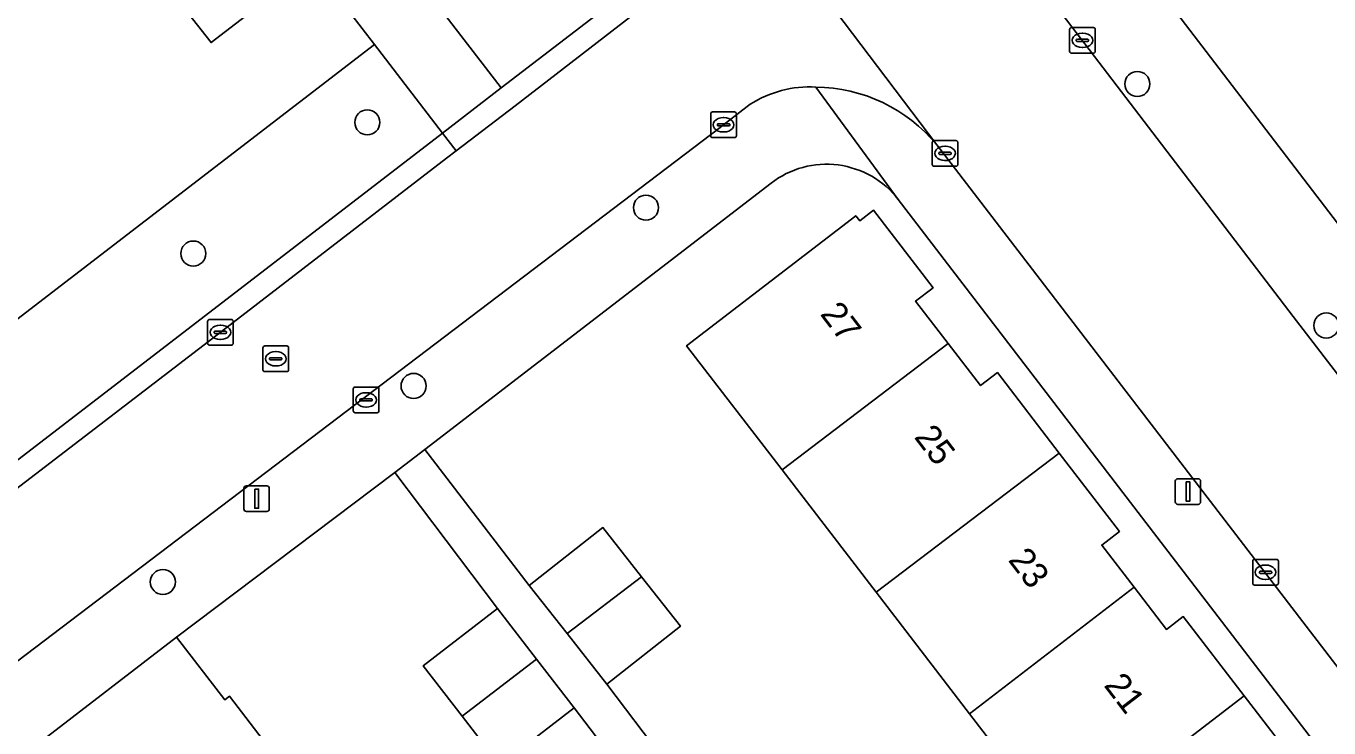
# Model space of a CAD drawing. Extents: x 159352 to 160617, y 385888 to 387323.
# Drawn here: x 160054.1 to 160104.9, y 386916.6 to 386944 of the extents above; entities that cross this region are included whole.
import ezdxf

# ---------------------------------------------------------------- set-up
doc = ezdxf.new("R2010")
doc.units = 0
for name, color, linetype in [('IMGEO_Boom', 7, 'Continuous'), ('IMGEO_Erf', 7, 'Continuous'), ('IMGEO_Groenvoorziening', 7, 'Continuous'), ('IMGEO_Kolk', 7, 'Continuous'), ('IMGEO_Lichtmast', 7, 'Continuous'), ('IMGEO_Muur', 7, 'Continuous'), ('IMGEO_Pand', 7, 'Continuous'), ('IMGEO_Pand_nummerreeks', 7, 'Continuous'), ('IMGEO_Rijbaan_lokaal_open', 7, 'Continuous'), ('IMGEO_Rioolput', 7, 'Continuous'), ('IMGEO_Voetpad_open', 7, 'Continuous')]:
    doc.layers.add(name, color=color, linetype=linetype)

msp = doc.modelspace()

# ---------------------------------------------------------------- linework, layer by layer
at = {"layer": 'IMGEO_Boom'}
for centre in [(160097.419, 386941.718), (160067.392, 386940.222), (160078.258, 386936.896), (160060.606, 386935.107), (160104.786, 386932.302), (160069.197, 386929.945), (160059.42, 386922.301)]:
    msp.add_circle(centre, 0.489, dxfattribs=at)
at = {"layer": 'IMGEO_Erf'}
for points in [[(160080.165, 386969.059), (160117.917, 386919.693)], [(160083.14, 386937.852), (160069.63, 386927.473), (160073.707, 386922.167), (160076.576, 386924.423), (160078.089, 386922.498), (160079.598, 386920.578), (160076.729, 386918.322), (160081.016, 386912.655)], [(160140.017, 386869.496), (160088.097, 386937.208)], [(160094.512, 386912.424), (160090.876, 386917.156), (160087.228, 386921.903), (160083.567, 386926.668), (160079.843, 386931.514), (160086.44, 386936.583), (160086.591, 386936.386), (160087.128, 386936.799), (160089.451, 386933.776), (160088.772, 386933.254), (160090.045, 386931.599), (160091.305, 386929.959), (160091.961, 386930.463), (160094.371, 386927.327), (160096.719, 386924.271), (160096.027, 386923.74), (160097.291, 386922.095), (160098.554, 386920.451), (160099.21, 386920.955), (160101.588, 386917.86), (160103.965, 386914.767)], [(160079.788, 386911.712), (160075.456, 386917.389), (160072.564, 386915.16), (160071.09, 386917.073), (160069.576, 386919.038), (160072.468, 386921.267), (160068.46, 386926.574), (160068.409, 386926.535), (160059.952, 386920.149), (160061.838, 386917.701), (160062.024, 386917.843), (160065.748, 386912.981)]]:
    msp.add_lwpolyline(points, dxfattribs=at)
msp.add_arc((160085.298, 386935.063), 3.527, 37.4663, 127.7292, dxfattribs=at)
at = {"layer": 'IMGEO_Groenvoorziening'}
msp.add_lwpolyline([(160062.033, 386963.333), (160058.141, 386960.346), (160061.028, 386956.601), (160072.616, 386941.565), (160077.555, 386945.369)], dxfattribs=at)
for points in [[(160055.472, 386958.298), (160029.003, 386937.988), (160031.897, 386934.232), (160044.693, 386944.014), (160054.698, 386951.721), (160061.302, 386943.332), (160065.263, 386946.388), (160055.865, 386958.599)], [(160065.263, 386946.388), (160061.302, 386943.332), (160054.698, 386951.721), (160044.693, 386944.014), (160049.387, 386937.874), (160035.375, 386927.162), (160030.681, 386933.302), (160029.915, 386932.716), (160029.333, 386933.471), (160027.98, 386932.456), (160036.753, 386919.27), (160038.914, 386921.051), (160040.835, 386922.635), (160067.668, 386943.263)], [(160067.668, 386943.263), (160040.835, 386922.635), (160043.498, 386919.179), (160070.33, 386939.804)]]:
    msp.add_lwpolyline(points, close=True, dxfattribs=at)
at = {"layer": 'IMGEO_Kolk'}
for p, q in [((160094.851, 386943.919), (160095.703, 386943.919)), ((160094.776, 386942.993), (160094.776, 386943.845)), ((160095.035, 386943.413), (160095.035, 386943.425)), ((160095.078, 386943.462), (160095.476, 386943.462)), ((160095.264, 386943.699), (160095.289, 386943.699)), ((160095.519, 386943.425), (160095.519, 386943.413)), ((160095.777, 386943.845), (160095.777, 386942.993)), ((160095.703, 386942.919), (160094.851, 386942.919)), ((160095.473, 386943.376), (160095.075, 386943.376)), ((160095.287, 386943.139), (160095.262, 386943.139)), ((160080.783, 386939.7), (160080.783, 386940.552)), ((160080.858, 386940.626), (160081.71, 386940.626)), ((160081.271, 386940.406), (160081.296, 386940.406)), ((160081.784, 386940.552), (160081.784, 386939.7)), ((160081.042, 386940.12), (160081.042, 386940.132)), ((160081.48, 386940.083), (160081.082, 386940.083)), ((160081.085, 386940.169), (160081.483, 386940.169)), ((160081.526, 386940.132), (160081.526, 386940.12)), ((160081.71, 386939.626), (160080.858, 386939.626)), ((160081.294, 386939.846), (160081.269, 386939.846)), ((160089.419, 386938.585), (160089.419, 386939.437)), ((160089.494, 386939.511), (160090.346, 386939.511)), ((160090.42, 386939.437), (160090.42, 386938.585)), ((160089.678, 386939.005), (160089.678, 386939.017)), ((160090.116, 386938.968), (160089.718, 386938.968)), ((160089.721, 386939.054), (160090.119, 386939.054)), ((160089.907, 386939.291), (160089.932, 386939.291)), ((160090.162, 386939.017), (160090.162, 386939.005)), ((160090.346, 386938.511), (160089.494, 386938.511)), ((160089.93, 386938.731), (160089.905, 386938.731)), ((160061.162, 386931.609), (160061.162, 386932.461)), ((160061.237, 386932.535), (160062.089, 386932.535)), ((160061.65, 386932.315), (160061.675, 386932.315)), ((160062.163, 386932.461), (160062.163, 386931.609)), ((160061.421, 386932.029), (160061.421, 386932.041)), ((160061.859, 386931.992), (160061.461, 386931.992)), ((160061.464, 386932.078), (160061.862, 386932.078)), ((160061.673, 386931.755), (160061.648, 386931.755)), ((160061.905, 386932.041), (160061.905, 386932.029)), ((160062.089, 386931.535), (160061.237, 386931.535)), ((160066.844, 386928.975), (160066.844, 386929.827)), ((160066.919, 386929.901), (160067.771, 386929.901)), ((160067.845, 386929.827), (160067.845, 386928.975)), ((160067.103, 386929.395), (160067.103, 386929.407)), ((160067.541, 386929.358), (160067.143, 386929.358)), ((160067.146, 386929.444), (160067.544, 386929.444)), ((160067.332, 386929.681), (160067.357, 386929.681)), ((160067.587, 386929.407), (160067.587, 386929.395)), ((160067.771, 386928.901), (160066.919, 386928.901)), ((160067.355, 386929.121), (160067.33, 386929.121)), ((160101.916, 386922.255), (160101.916, 386923.107)), ((160101.991, 386923.181), (160102.843, 386923.181)), ((160102.917, 386923.107), (160102.917, 386922.255)), ((160102.175, 386922.675), (160102.175, 386922.687)), ((160102.613, 386922.638), (160102.215, 386922.638)), ((160102.218, 386922.724), (160102.616, 386922.724)), ((160102.404, 386922.961), (160102.429, 386922.961)), ((160102.659, 386922.687), (160102.659, 386922.675)), ((160102.843, 386922.181), (160101.991, 386922.181)), ((160102.427, 386922.401), (160102.402, 386922.401))]:
    msp.add_line(p, q, dxfattribs=at)
for points in [[(160094.851, 386943.919), (160095.703, 386943.919)], [(160094.776, 386942.993), (160094.776, 386943.845)], [(160095.777, 386943.845), (160095.777, 386942.993)], [(160095.703, 386942.919), (160094.851, 386942.919)], [(160080.783, 386939.7), (160080.783, 386940.552)], [(160080.858, 386940.626), (160081.71, 386940.626)], [(160081.784, 386940.552), (160081.784, 386939.7)], [(160081.71, 386939.626), (160080.858, 386939.626)], [(160089.419, 386938.585), (160089.419, 386939.437)], [(160089.494, 386939.511), (160090.346, 386939.511)], [(160090.42, 386939.437), (160090.42, 386938.585)], [(160090.346, 386938.511), (160089.494, 386938.511)], [(160061.162, 386931.609), (160061.162, 386932.461)], [(160061.237, 386932.535), (160062.089, 386932.535)], [(160062.163, 386932.461), (160062.163, 386931.609)], [(160062.089, 386931.535), (160061.237, 386931.535)], [(160066.844, 386928.975), (160066.844, 386929.827)], [(160066.919, 386929.901), (160067.771, 386929.901)], [(160067.845, 386929.827), (160067.845, 386928.975)], [(160067.771, 386928.901), (160066.919, 386928.901)], [(160101.916, 386922.255), (160101.916, 386923.107)], [(160101.991, 386923.181), (160102.843, 386923.181)], [(160102.917, 386923.107), (160102.917, 386922.255)], [(160102.843, 386922.181), (160101.991, 386922.181)]]:
    msp.add_lwpolyline(points, dxfattribs=at)
for centre, radius, start, end in [((160094.853, 386943.843), 0.0765, 91.552, 178.448), ((160094.853, 386943.843), 0.0765, 91.552, 178.448), ((160095.701, 386943.843), 0.0765, 1.552, 88.448), ((160095.701, 386943.843), 0.0765, 1.552, 88.448), ((160095.075, 386943.422), 0.0403, 85.8775, 175.7526), ((160095.072, 386943.412), 0.0366, 178.938, 274.7102), ((160095.476, 386943.419), 0.043, 264.8664, 352.4533), ((160095.48, 386943.424), 0.0386, 1.7309, 96.639), ((160094.853, 386942.995), 0.0765, 181.552, 268.448), ((160094.853, 386942.995), 0.0765, 181.552, 268.448), ((160095.701, 386942.995), 0.0765, 271.552, 358.448), ((160095.701, 386942.995), 0.0765, 271.552, 358.448), ((160080.86, 386940.55), 0.0765, 91.552, 178.448), ((160080.86, 386940.55), 0.0765, 91.552, 178.448), ((160081.708, 386940.55), 0.0765, 1.552, 88.448), ((160081.708, 386940.55), 0.0765, 1.552, 88.448), ((160081.082, 386940.129), 0.0403, 85.8775, 175.7526), ((160081.079, 386940.119), 0.0366, 178.938, 274.7102), ((160081.483, 386940.126), 0.043, 264.8664, 352.4533), ((160081.487, 386940.131), 0.0386, 1.7309, 96.639), ((160080.86, 386939.702), 0.0765, 181.552, 268.448), ((160080.86, 386939.702), 0.0765, 181.552, 268.448), ((160081.708, 386939.702), 0.0765, 271.552, 358.448), ((160081.708, 386939.702), 0.0765, 271.552, 358.448), ((160089.496, 386939.435), 0.0765, 91.552, 178.448), ((160089.496, 386939.435), 0.0765, 91.552, 178.448), ((160090.344, 386939.435), 0.0765, 1.552, 88.448), ((160090.344, 386939.435), 0.0765, 1.552, 88.448), ((160089.718, 386939.014), 0.0403, 85.8775, 175.7526), ((160089.715, 386939.004), 0.0366, 178.938, 274.7102), ((160090.119, 386939.011), 0.043, 264.8664, 352.4533), ((160090.123, 386939.016), 0.0386, 1.7309, 96.639), ((160089.496, 386938.587), 0.0765, 181.552, 268.448), ((160089.496, 386938.587), 0.0765, 181.552, 268.448), ((160090.344, 386938.587), 0.0765, 271.552, 358.448), ((160090.344, 386938.587), 0.0765, 271.552, 358.448), ((160061.239, 386932.459), 0.0765, 91.552, 178.448), ((160061.239, 386932.459), 0.0765, 91.552, 178.448), ((160062.087, 386932.459), 0.0765, 1.552, 88.448), ((160062.087, 386932.459), 0.0765, 1.552, 88.448), ((160061.461, 386932.038), 0.0403, 85.8775, 175.7526), ((160061.458, 386932.028), 0.0366, 178.938, 274.7102), ((160061.862, 386932.035), 0.043, 264.8664, 352.4533), ((160061.866, 386932.04), 0.0386, 1.7309, 96.639), ((160061.239, 386931.611), 0.0765, 181.552, 268.448), ((160061.239, 386931.611), 0.0765, 181.552, 268.448), ((160062.087, 386931.611), 0.0765, 271.552, 358.448), ((160062.087, 386931.611), 0.0765, 271.552, 358.448), ((160066.921, 386929.825), 0.0765, 91.552, 178.448), ((160066.921, 386929.825), 0.0765, 91.552, 178.448), ((160067.769, 386929.825), 0.0765, 1.552, 88.448), ((160067.769, 386929.825), 0.0765, 1.552, 88.448), ((160067.143, 386929.404), 0.0403, 85.8775, 175.7526), ((160067.14, 386929.394), 0.0366, 178.938, 274.7102), ((160067.544, 386929.401), 0.043, 264.8664, 352.4533), ((160067.548, 386929.406), 0.0386, 1.7309, 96.639), ((160066.921, 386928.977), 0.0765, 181.552, 268.448), ((160066.921, 386928.977), 0.0765, 181.552, 268.448), ((160067.769, 386928.977), 0.0765, 271.552, 358.448), ((160067.769, 386928.977), 0.0765, 271.552, 358.448), ((160101.993, 386923.105), 0.0765, 91.552, 178.448), ((160101.993, 386923.105), 0.0765, 91.552, 178.448), ((160102.841, 386923.105), 0.0765, 1.552, 88.448), ((160102.841, 386923.105), 0.0765, 1.552, 88.448), ((160102.215, 386922.684), 0.0403, 85.8775, 175.7526), ((160102.212, 386922.674), 0.0366, 178.938, 274.7102), ((160102.616, 386922.681), 0.043, 264.8664, 352.4533), ((160102.62, 386922.686), 0.0386, 1.7309, 96.639), ((160101.993, 386922.257), 0.0765, 181.552, 268.448), ((160101.993, 386922.257), 0.0765, 181.552, 268.448), ((160102.841, 386922.257), 0.0765, 271.552, 358.448), ((160102.841, 386922.257), 0.0765, 271.552, 358.448)]:
    msp.add_arc(centre, radius, start, end, dxfattribs=at)
for centre, major_axis, ratio, start_param, end_param in [((160095.263, 386943.419), (-0.387, 0.002), 0.722429, 4.712389, 7.853982), ((160095.288, 386943.419), (-0.39, 0.002), 0.717154, 1.570796, 4.712389), ((160081.27, 386940.126), (-0.387, 0.002), 0.722429, 4.712389, 7.853982), ((160081.295, 386940.126), (-0.39, 0.002), 0.717154, 1.570796, 4.712389), ((160089.906, 386939.011), (-0.387, 0.002), 0.722429, 4.712389, 7.853982), ((160089.931, 386939.011), (-0.39, 0.002), 0.717154, 1.570796, 4.712389), ((160061.649, 386932.035), (-0.387, 0.002), 0.722429, 4.712389, 7.853982), ((160061.674, 386932.035), (-0.39, 0.002), 0.717154, 1.570796, 4.712389), ((160067.331, 386929.401), (-0.387, 0.002), 0.722429, 4.712389, 7.853982), ((160067.356, 386929.401), (-0.39, 0.002), 0.717154, 1.570796, 4.712389), ((160102.403, 386922.681), (-0.387, 0.002), 0.722429, 4.712389, 7.853982), ((160102.428, 386922.681), (-0.39, 0.002), 0.717154, 1.570796, 4.712389)]:
    msp.add_ellipse(centre, major_axis=major_axis, ratio=ratio, start_param=start_param, end_param=end_param, dxfattribs=at)
at = {"layer": 'IMGEO_Lichtmast'}
for p, q in [((160098.897, 386925.428), (160098.897, 386926.228)), ((160098.897, 386926.228), (160098.897, 386925.428)), ((160098.997, 386926.328), (160099.787, 386926.328)), ((160099.787, 386926.328), (160098.997, 386926.328)), ((160099.887, 386926.228), (160099.887, 386925.428)), ((160099.887, 386925.428), (160099.887, 386926.228)), ((160062.58, 386925.149), (160062.58, 386925.949)), ((160062.58, 386925.949), (160062.58, 386925.149)), ((160062.68, 386926.049), (160063.47, 386926.049)), ((160063.47, 386926.049), (160062.68, 386926.049)), ((160063.57, 386925.949), (160063.57, 386925.149)), ((160063.57, 386925.149), (160063.57, 386925.949)), ((160099.787, 386925.328), (160098.997, 386925.328)), ((160098.997, 386925.328), (160099.787, 386925.328)), ((160063.47, 386925.049), (160062.68, 386925.049)), ((160062.68, 386925.049), (160063.47, 386925.049))]:
    msp.add_line(p, q, dxfattribs=at)
for points in [[(160099.317, 386926.203), (160099.467, 386926.203), (160099.467, 386925.453), (160099.317, 386925.453), (160099.317, 386926.203)], [(160063, 386925.924), (160063.15, 386925.924), (160063.15, 386925.174), (160063, 386925.174), (160063, 386925.924)]]:
    msp.add_lwpolyline(points, dxfattribs=at)
for centre, start, end in [((160098.997, 386926.228), 90, 180), ((160098.997, 386926.228), 90, 180), ((160099.787, 386926.228), 0, 90), ((160099.787, 386926.228), 360, 90), ((160062.68, 386925.949), 90, 180), ((160062.68, 386925.949), 90, 180), ((160063.47, 386925.949), 0, 90), ((160063.47, 386925.949), 360, 90), ((160062.68, 386925.149), 180, 270), ((160062.68, 386925.149), 180, 270), ((160063.47, 386925.149), 270, 0), ((160063.47, 386925.149), 270, 0), ((160098.997, 386925.428), 180, 270), ((160098.997, 386925.428), 180, 270), ((160099.787, 386925.428), 270, 0), ((160099.787, 386925.428), 270, 0)]:
    msp.add_arc(centre, 0.1, start, end, dxfattribs=at)
at = {"layer": 'IMGEO_Muur'}
msp.add_lwpolyline([(160068.409, 386926.535), (160059.952, 386920.149)], dxfattribs=at)
at = {"layer": 'IMGEO_Pand'}
for points in [[(160090.045, 386931.599), (160088.772, 386933.254), (160089.451, 386933.776), (160087.128, 386936.799), (160086.591, 386936.386), (160086.44, 386936.583), (160079.843, 386931.514), (160083.567, 386926.668)], [(160094.371, 386927.327), (160091.961, 386930.463), (160091.305, 386929.959), (160090.045, 386931.599), (160083.567, 386926.668), (160087.228, 386921.903)], [(160097.291, 386922.095), (160096.027, 386923.74), (160096.719, 386924.271), (160094.371, 386927.327), (160087.228, 386921.903), (160090.876, 386917.156)], [(160078.089, 386922.498), (160076.576, 386924.423), (160073.707, 386922.167), (160075.184, 386920.287)], [(160075.184, 386920.287), (160076.729, 386918.322), (160079.598, 386920.578), (160078.089, 386922.498)], [(160090.876, 386917.156), (160094.512, 386912.424), (160101.588, 386917.86), (160099.21, 386920.955), (160098.554, 386920.451), (160097.291, 386922.095)], [(160073.988, 386919.294), (160072.468, 386921.267), (160069.576, 386919.038), (160071.09, 386917.073)], [(160054.589, 386916.017), (160056.461, 386913.588), (160055.415, 386912.788), (160055.592, 386912.556), (160055.069, 386912.155), (160057.389, 386909.122), (160058.049, 386909.628), (160059.276, 386908.023), (160065.748, 386912.981), (160062.024, 386917.843), (160061.838, 386917.701), (160059.952, 386920.149)], [(160071.09, 386917.073), (160072.564, 386915.16), (160075.456, 386917.389), (160073.988, 386919.294)], [(160104.601, 386912.619), (160103.327, 386914.276), (160103.965, 386914.767), (160101.588, 386917.86), (160094.512, 386912.424), (160096.745, 386909.519), (160094.54, 386907.824), (160095.959, 386905.977), (160098.164, 386907.672)]]:
    msp.add_lwpolyline(points, close=True, dxfattribs=at)
at = {"layer": 'IMGEO_Rijbaan_lokaal_open'}
for points in [[(160103.5, 386932.656), (160077.732, 386966.38)], [(160071.825, 386962.629), (160079.074, 386953.236), (160079.09, 386953.237), (160089.596, 386939.351), (160113.389, 386908.345), (160142.196, 386870.763)], [(160089.596, 386939.351), (160079.09, 386953.237), (160079.074, 386953.236)], [(160077.951, 386944.565), (160073.151, 386940.872), (160070.863, 386939.112), (160070.485, 386938.821), (160061.196, 386931.674), (160044.011, 386918.514), (160042.031, 386916.998), (160034.155, 386910.967), (160024.372, 386903.475), (160000, 386884.773), (159989.672, 386876.849), (159989.6, 386876.793), (159983.134, 386871.916)], [(160049.249, 386915.743), (160050.15, 386916.494), (160051.65, 386917.623), (160081.147, 386940.022), (160081.284, 386940.126), (160082.322, 386940.926)], [(160147.579, 386875.14), (160123.213, 386907.016), (160103.5, 386932.656)]]:
    msp.add_lwpolyline(points, dxfattribs=at)
for centre, radius, start, end in [((160084.638, 386937.31), 4.294, 86.7508, 122.6349), ((160084.83, 386935.418), 6.179, 39.5291, 89.5291)]:
    msp.add_arc(centre, radius, start, end, dxfattribs=at)
at = {"layer": 'IMGEO_Rioolput'}
for p, q in [((160063.321, 386930.577), (160063.321, 386931.429)), ((160063.396, 386931.503), (160064.248, 386931.503)), ((160063.809, 386931.283), (160063.834, 386931.283)), ((160064.322, 386931.429), (160064.322, 386930.577)), ((160063.58, 386930.997), (160063.58, 386931.009)), ((160064.018, 386930.96), (160063.62, 386930.96)), ((160063.623, 386931.046), (160064.021, 386931.046)), ((160063.832, 386930.723), (160063.807, 386930.723)), ((160064.064, 386931.009), (160064.064, 386930.997)), ((160064.248, 386930.503), (160063.396, 386930.503))]:
    msp.add_line(p, q, dxfattribs=at)
for points in [[(160063.321, 386930.577), (160063.321, 386931.429)], [(160063.396, 386931.503), (160064.248, 386931.503)], [(160064.322, 386931.429), (160064.322, 386930.577)], [(160064.248, 386930.503), (160063.396, 386930.503)]]:
    msp.add_lwpolyline(points, dxfattribs=at)
for centre, radius, start, end in [((160063.398, 386931.427), 0.0765, 91.552, 178.448), ((160063.398, 386931.427), 0.0765, 91.552, 178.448), ((160064.246, 386931.427), 0.0765, 1.552, 88.448), ((160064.246, 386931.427), 0.0765, 1.552, 88.448), ((160063.62, 386931.006), 0.0403, 85.8775, 175.7526), ((160063.617, 386930.996), 0.0366, 178.938, 274.7102), ((160064.021, 386931.003), 0.043, 264.8664, 352.4533), ((160064.025, 386931.008), 0.0386, 1.7309, 96.639), ((160063.398, 386930.579), 0.0765, 181.552, 268.448), ((160063.398, 386930.579), 0.0765, 181.552, 268.448), ((160064.246, 386930.579), 0.0765, 271.552, 358.448), ((160064.246, 386930.579), 0.0765, 271.552, 358.448)]:
    msp.add_arc(centre, radius, start, end, dxfattribs=at)
for centre, major_axis, ratio, start_param, end_param in [((160063.808, 386931.003), (-0.387, 0.002), 0.722429, 4.712389, 7.853982), ((160063.833, 386931.003), (-0.39, 0.002), 0.717154, 1.570796, 4.712389)]:
    msp.add_ellipse(centre, major_axis=major_axis, ratio=ratio, start_param=start_param, end_param=end_param, dxfattribs=at)
at = {"layer": 'IMGEO_Voetpad_open'}
for points in [[(160150.202, 386877.475), (160120.02, 386916.943), (160117.917, 386919.693), (160080.165, 386969.059)], [(160077.732, 386966.38), (160103.5, 386932.656), (160123.213, 386907.016), (160147.579, 386875.14)], [(160077.555, 386945.369), (160072.616, 386941.565), (160070.33, 386939.804), (160070.863, 386939.112), (160073.151, 386940.872), (160077.951, 386944.565)], [(160088.097, 386937.208), (160084.881, 386941.597)], [(160084.881, 386941.597), (160088.097, 386937.208), (160140.017, 386869.496)], [(160082.322, 386940.926), (160081.284, 386940.126), (160081.147, 386940.022), (160051.65, 386917.623), (160050.15, 386916.494), (160049.249, 386915.743)], [(160142.196, 386870.763), (160113.389, 386908.345), (160089.596, 386939.351)], [(160046.894, 386910.746), (160047.104, 386910.773), (160047.429, 386910.814), (160052.372, 386914.29), (160052.423, 386914.253), (160054.589, 386916.017), (160059.952, 386920.149), (160068.409, 386926.535), (160068.46, 386926.574), (160069.63, 386927.473), (160083.14, 386937.852)], [(160081.016, 386912.655), (160076.729, 386918.322), (160075.184, 386920.287), (160073.707, 386922.167), (160069.63, 386927.473), (160068.46, 386926.574), (160072.468, 386921.267), (160073.988, 386919.294), (160075.456, 386917.389), (160079.788, 386911.712)]]:
    msp.add_lwpolyline(points, dxfattribs=at)
for points in [[(160061.028, 386956.601), (160058.141, 386960.346), (160055.865, 386958.599), (160065.263, 386946.388), (160067.668, 386943.263), (160070.33, 386939.804), (160072.616, 386941.565)], [(160043.498, 386919.179), (160044.011, 386918.514), (160061.196, 386931.674), (160070.485, 386938.821), (160070.863, 386939.112), (160070.33, 386939.804)]]:
    msp.add_lwpolyline(points, close=True, dxfattribs=at)
for centre, radius, start, end in [((160084.638, 386937.31), 4.294, 86.7508, 122.6349), ((160084.83, 386935.418), 6.179, 39.5291, 89.5291), ((160085.298, 386935.063), 3.527, 37.4663, 127.7292)]:
    msp.add_arc(centre, radius, start, end, dxfattribs=at)

# ---------------------------------------------------------------- texts
at = {"layer": 'IMGEO_Pand_nummerreeks'}
for s, p in [('27', (160085.022, 386932.741)), ('25', (160088.687, 386927.946)), ('23', (160092.352, 386923.151)), ('21', (160096.085, 386918.266))]:
    msp.add_text(s, height=1, rotation=307.3902, dxfattribs=at).set_placement(p)

doc.saveas('drawing.dxf')
